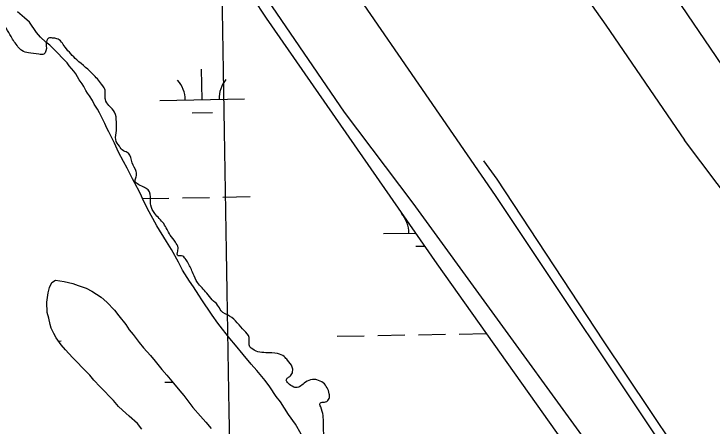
# Model space of a CAD drawing. Extents: x 3892998 to 3931244, y 278583 to 304547.
# Drawn here: x 3907548 to 3908372, y 289435 to 289921 of the extents above; entities that cross this region are included whole.
import ezdxf

# ---------------------------------------------------------------- set-up
doc = ezdxf.new("R2010")
doc.units = 0
for name, color, linetype in [('V-GRID-MAJR', 7, 'Continuous'), ('V-LEVE-TOET', 7, 'Continuous'), ('V-RIVR-EDGE', 7, 'Continuous'), ('V-ROAD-CNTR', 7, 'Continuous'), ('V-TOPO-SHOR', 7, 'Continuous'), ('V-WETL-SWMP', 7, 'Continuous')]:
    doc.layers.add(name, color=color, linetype=linetype)

msp = doc.modelspace()

# ---------------------------------------------------------------- linework, layer by layer
at = {"layer": 'V-GRID-MAJR'}
msp.add_spline([(3907892.17, 284199.19), (3907788.21, 290256.05), (3907684.19, 296315.99), (3907580.18, 302375.93), (3907580.12, 302379.02)], degree=3, dxfattribs=at)
at = {"layer": 'V-LEVE-TOET'}
for points in [[(3903911.56, 295725.73), (3904198.09, 295270.63), (3904491.33, 294807.15), (3904587.73, 294677.42), (3904907.42, 294231.29), (3905132.3, 293925.84), (3905368.98, 293591.3), (3905590.98, 293279.04), (3905747.45, 293058.79), (3905954.85, 292772.93), (3906290.48, 292299), (3906464.24, 292049.54), (3906695.5, 291719.23), (3907051.32, 291222.9), (3907378.93, 290760.11), (3907498.12, 290601.07), (3907682.59, 290337.66), (3907857.73, 290088.18), (3907932.44, 289974), (3908050.01, 289802.62)], [(3907938.29, 289805.33), (3907683.14, 290178.72), (3907296.6, 290719.64), (3906886.29, 291310.51), (3906523.72, 291812.47), (3906225.55, 292234.81), (3905918.2, 292679.33), (3905648.09, 293061.26), (3905335.32, 293510.01), (3905010.27, 293963.12), (3904697.31, 294402.25), (3904331.96, 294902.89), (3904294.52, 294955.86), (3904205.46, 295108.81), (3903991.22, 295466.27), (3903853.44, 295662.1)], [(3908572.33, 288927.16), (3908311.82, 289295.51), (3908019.17, 289697.56), (3907938.29, 289805.33)], [(3908050.01, 289802.62), (3908116.29, 289706.62), (3908333.02, 289381.78), (3908521.5, 289110.75), (3908622.76, 288982.53)]]:
    msp.add_lwpolyline(points, dxfattribs=at)
at = {"layer": 'V-RIVR-EDGE'}
msp.add_spline([(3908024.42, 289228.4), (3908010.26, 289247.26), (3907997.87, 289266.83), (3907989.38, 289280.7), (3907982.66, 289290.31), (3907974.5, 289297.08), (3907964.59, 289311.67), (3907961.05, 289316.65), (3907961.07, 289321.98), (3907961.79, 289325.17), (3907955.42, 289337.26), (3907949.41, 289346.16), (3907941.25, 289353.99), (3907932.75, 289361.48), (3907925.67, 289372.15), (3907913.65, 289393.49), (3907912.96, 289404.15), (3907913.72, 289421.55), (3907913.4, 289437.54), (3907910.25, 289457.08), (3907909.55, 289461.7), (3907910.62, 289462.41), (3907915.95, 289463.11), (3907920.22, 289467), (3907920.24, 289472.69), (3907913.16, 289485.49), (3907905.71, 289489.06), (3907900.39, 289489.43), (3907892.21, 289486.25), (3907880.83, 289479.89), (3907878.34, 289480.61), (3907871.6, 289485.24), (3907869.48, 289488.8), (3907871.26, 289491.63), (3907874.47, 289493.76), (3907876.97, 289499.08), (3907876.62, 289504.05), (3907870.96, 289512.24), (3907867.06, 289516.51), (3907859.26, 289520.08), (3907845.41, 289521.18), (3907835.82, 289522.27), (3907828.01, 289526.55), (3907826.6, 289527.98), (3907825.56, 289538.99), (3907819.9, 289547.17), (3907802.53, 289564.27), (3907792.6, 289570.69), (3907788.36, 289577.44), (3907781.98, 289583.5), (3907775.6, 289591.33), (3907764.62, 289604.14), (3907759.32, 289614.46), (3907753.67, 289626.9), (3907750.13, 289632.24), (3907745.87, 289635.45), (3907740.9, 289636.17), (3907740.91, 289639.37), (3907741.64, 289645.05), (3907738.46, 289651.81), (3907732.44, 289659.99), (3907724.66, 289673.51), (3907714.03, 289685.61), (3907709.44, 289695.21), (3907709.1, 289702.32), (3907706.28, 289713.34), (3907702.03, 289716.19), (3907695.29, 289719.4), (3907691.04, 289724.03), (3907692.11, 289728.65), (3907692.13, 289735.04), (3907687.54, 289745.35), (3907682.95, 289756.73), (3907677.27, 289759.59), (3907672.31, 289764.93), (3907668.07, 289772.75), (3907668.8, 289783.41), (3907668.83, 289793.71), (3907666.73, 289805.08), (3907660, 289812.91), (3907655.75, 289820.03), (3907655.41, 289825), (3907655.42, 289831.04), (3907652.6, 289836.37), (3907642.33, 289848.83), (3907622.12, 289867), (3907608.31, 289881.95), (3907598.39, 289891.92), (3907593.41, 289892.64), (3907588.8, 289892.65), (3907586.66, 289889.82), (3907585.56, 289877.39), (3907583.07, 289873.84), (3907577.03, 289873.5), (3907564.96, 289875.31), (3907557.15, 289877.81), (3907552.54, 289882.44), (3907544.4, 289894.54), (3907532.73, 289913.75), (3907523.53, 289930.11), (3907523.2, 289938.28), (3907526.79, 289954.26), (3907529.29, 289960.65), (3907529.66, 289965.97), (3907530.03, 289972.72), (3907522.24, 289982.69), (3907511.96, 289993.01), (3907505.22, 289996.58), (3907500.25, 289995.88), (3907495.28, 289999.09), (3907491.03, 290004.08), (3907487.49, 290005.15), (3907481.8, 290005.88), (3907472.92, 290003.77), (3907468.3, 290003.78), (3907466.88, 290005.56), (3907464.76, 290010.54), (3907462.67, 290024.39)], degree=3, dxfattribs=at)
at = {"layer": 'V-ROAD-CNTR'}
msp.add_lwpolyline([(3908102.5, 289747.6), (3908118.17, 289726.07), (3908243.61, 289535.21), (3908382.15, 289328.99), (3908481.75, 289189.86), (3908579.38, 289059.49)], dxfattribs=at)
at = {"layer": 'V-TOPO-SHOR'}
for points in [[(3906603.07, 292232.26), (3906686.4, 292109.61), (3906807.42, 291943.34), (3906890.53, 291822.73), (3907002.11, 291666.79), (3907097.38, 291532.24), (3907204.08, 291386.04), (3907292.58, 291255.68), (3907372.77, 291140.96), (3907467.74, 291004.38), (3907565.38, 290874.34), (3907659.49, 290732.71), (3907765.16, 290585.52), (3907834.08, 290491.82), (3907920.3, 290374.19), (3908047.3, 290189.79), (3908148.75, 290046.74), (3908246.97, 289908.07), (3908339.93, 289772.04)], [(3908322.51, 289951.38), (3908431.95, 289789.81)], [(3908565.41, 289460.06), (3908456.85, 289616.83), (3908339.93, 289772.04)]]:
    msp.add_lwpolyline(points, dxfattribs=at)
at = {"layer": 'V-WETL-SWMP'}
for p, q in [((3907719.2, 290107.78), (3907845.66, 289916.13)), ((3907560.19, 289916.68), (3907551.89, 289923.72)), ((3907566.06, 289911.27), (3907560.19, 289916.68)), ((3907845.66, 289916.13), (3908047.49, 289625.9)), ((3907574.38, 289899.35), (3907566.06, 289911.27)), ((3907579.14, 289893.76), (3907574.38, 289899.35)), ((3907585.66, 289887.72), (3907579.14, 289893.76)), ((3907590.13, 289884.21), (3907585.66, 289887.72)), ((3907594.21, 289880.29), (3907590.13, 289884.21)), ((3907600.34, 289874), (3907594.21, 289880.29)), ((3907604.43, 289869.68), (3907600.34, 289874)), ((3907610.55, 289863.4), (3907604.43, 289869.68)), ((3907613.02, 289859.84), (3907610.55, 289863.4)), ((3907618.35, 289853.54), (3907613.02, 289859.84)), ((3907770.13, 289819.88), (3907769.51, 289855.87)), ((3907620.82, 289850.39), (3907618.35, 289853.54)), ((3907622.89, 289846.83), (3907620.82, 289850.39)), ((3907624.96, 289843.27), (3907622.89, 289846.83)), ((3907628.25, 289838.53), (3907624.96, 289843.27)), ((3907630.32, 289835.37), (3907628.25, 289838.53)), ((3907632.81, 289830.61), (3907630.32, 289835.37)), ((3907634.88, 289827.45), (3907632.81, 289830.61)), ((3907636.94, 289824.29), (3907634.88, 289827.45)), ((3907640.65, 289818.76), (3907636.94, 289824.29)), ((3907642.73, 289814.8), (3907640.65, 289818.76)), ((3907646.45, 289808.87), (3907642.73, 289814.8)), ((3907720.14, 289819.01), (3907820.13, 289820.74)), ((3907648.94, 289804.51), (3907646.45, 289808.87)), ((3907652.69, 289796.58), (3907648.94, 289804.51)), ((3907758.4, 289804.24), (3907782.4, 289804.66)), ((3907655.19, 289791.83), (3907652.69, 289796.58)), ((3907657.7, 289786.27), (3907655.19, 289791.83)), ((3907659.79, 289781.91), (3907657.7, 289786.27)), ((3907663.53, 289774.78), (3907659.79, 289781.91)), ((3907666.46, 289768.43), (3907663.53, 289774.78)), ((3907671.46, 289758.12), (3907666.46, 289768.43)), ((3907677.28, 289747.03), (3907671.46, 289758.12)), ((3907681.44, 289739.11), (3907677.28, 289747.03)), ((3907687.7, 289726.42), (3907681.44, 289739.11)), ((3907690.18, 289722.07), (3907687.7, 289726.42)), ((3907696.84, 289709.39), (3907690.18, 289722.07)), ((3907701.03, 289699.87), (3907696.84, 289709.39)), ((3907699.56, 289703.21), (3907730.73, 289703.75)), ((3907707.67, 289687.59), (3907701.03, 289699.87)), ((3907746.73, 289704.02), (3907778.72, 289704.58)), ((3907794.72, 289704.85), (3907826.71, 289705.41)), ((3907714.32, 289675.31), (3907707.67, 289687.59)), ((3907716.41, 289670.95), (3907714.32, 289675.31)), ((3907727.98, 289652.36), (3907716.41, 289670.95)), ((3907984.34, 289661.7), (3908022.14, 289662.35)), ((3907733.77, 289642.87), (3907727.98, 289652.36)), ((3907742.06, 289628.22), (3907733.77, 289642.87)), ((3908022.6, 289646.93), (3908032.75, 289647.1)), ((3907747.05, 289618.72), (3907742.06, 289628.22)), ((3908047.49, 289625.9), (3908351.3, 289198.38)), ((3907755.31, 289605.67), (3907747.05, 289618.72)), ((3907759.85, 289598.95), (3907755.31, 289605.67)), ((3907766.05, 289589.07), (3907759.85, 289598.95)), ((3907769.76, 289583.54), (3907766.05, 289589.07)), ((3907773.05, 289578.8), (3907769.76, 289583.54)), ((3907778, 289571.29), (3907773.05, 289578.8)), ((3907782.12, 289565.37), (3907778, 289571.29)), ((3907788.71, 289555.89), (3907782.12, 289565.37)), ((3907794.06, 289548.79), (3907788.71, 289555.89)), ((3907802.68, 289537.75), (3907794.06, 289548.79)), ((3907977.57, 289541.49), (3908009.57, 289542.05)), ((3908025.57, 289542.32), (3908057.56, 289542.88)), ((3908073.56, 289543.15), (3908105.56, 289543.71)), ((3907600.21, 289534.96), (3907603.72, 289535.02)), ((3907809.64, 289529.89), (3907802.68, 289537.75)), ((3907929.58, 289540.66), (3907961.58, 289541.22)), ((3907818.66, 289518.86), (3907809.64, 289529.89)), ((3907828.09, 289507.43), (3907818.66, 289518.86)), ((3907834.64, 289499.96), (3907828.09, 289507.43)), ((3907844.48, 289488.14), (3907834.64, 289499.96)), ((3907725.9, 289486.39), (3907734.97, 289486.54)), ((3907850.23, 289480.65), (3907844.48, 289488.14)), ((3907857.66, 289469.59), (3907850.23, 289480.65)), ((3907862.58, 289463.28), (3907857.66, 289469.59)), ((3907867.53, 289455.77), (3907862.58, 289463.28)), ((3907872.09, 289448.26), (3907867.53, 289455.77)), ((3907880.32, 289436.81), (3907872.09, 289448.26)), ((3907886.95, 289424.94), (3907880.32, 289436.81))]:
    msp.add_line(p, q, dxfattribs=at)
for points in [[(3907597.73, 289538.53), (3907594.82, 289543.68), (3907591.9, 289550.02), (3907590.61, 289554.4), (3907588.86, 289561.97), (3907587.13, 289568.74), (3907586.49, 289580.74), (3907588.27, 289591.98), (3907589.75, 289598.01), (3907592.44, 289604.07), (3907596.78, 289606.96), (3907607.22, 289605.16), (3907617.27, 289602.96), (3907623.72, 289600.68), (3907633, 289597.26), (3907639.87, 289593.79), (3907650.81, 289586.8), (3907657.33, 289580.93), (3907666.73, 289571.51), (3907671.66, 289564.8), (3907679.87, 289554.55), (3907683.99, 289548.23), (3907688.5, 289542.72), (3907695.9, 289533.26), (3907700.82, 289526.95), (3907709.01, 289517.9), (3907714.74, 289511.21), (3907722.54, 289501.36), (3907728.28, 289494.67), (3907736.07, 289485.21), (3907743.85, 289476.16), (3907748.36, 289470.64), (3907754.52, 289462.76), (3907759.05, 289456.45), (3907768.06, 289446.22), (3907774.6, 289439.14), (3907780.75, 289431.66)], [(3907698.71, 289430.84), (3907693.78, 289437.55), (3907684, 289446.16), (3907675.86, 289453.21), (3907671.37, 289457.52), (3907665.23, 289464.61), (3907661.14, 289468.93), (3907654.19, 289476), (3907649.7, 289480.71), (3907642.34, 289488.57), (3907637.42, 289494.48), (3907628.44, 289503.51), (3907622.72, 289509.4), (3907617, 289515.29), (3907608.81, 289524.34), (3907603.49, 289530.24), (3907597.73, 289538.53)]]:
    msp.add_lwpolyline(points, dxfattribs=at)
for centre, start, end in [((3907714.89, 289819.4), 0.21988, 41.76354), ((3907825.36, 289821.31), 140.21988, 181.76354), ((3907979.09, 289662.08), 0.21988, 41.76354)]:
    msp.add_arc(centre, 35.25, start, end, dxfattribs=at)

doc.saveas('drawing.dxf')
